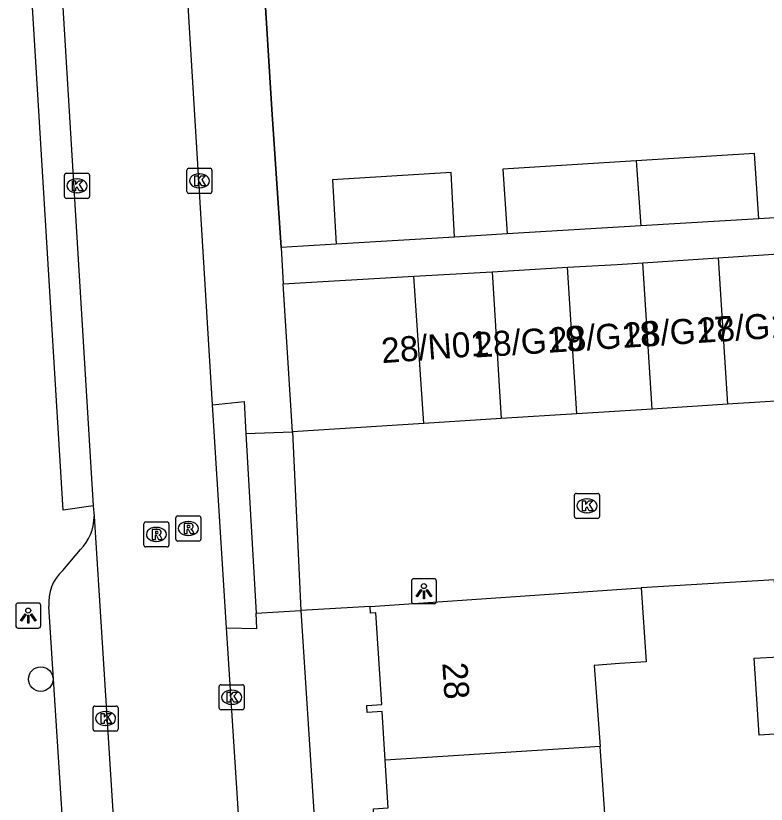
# Model space of a CAD drawing. Extents: x 159689 to 160786, y 387323 to 388339.
# Drawn here: x 160535.67 to 160565.64, y 388198.85 to 388230.35 of the extents above; entities that cross this region are included whole.
import ezdxf

# ---------------------------------------------------------------- set-up
doc = ezdxf.new("R2010")
doc.units = 0
for name, color, linetype in [('IMGEO_Boom', 7, 'Continuous'), ('IMGEO_Kolk', 7, 'Continuous'), ('IMGEO_Lichtpunt', 7, 'Continuous'), ('IMGEO_Muur', 7, 'Continuous'), ('IMGEO_Pand', 7, 'Continuous'), ('IMGEO_Pand_nummerreeks', 7, 'Continuous'), ('IMGEO_Rijbaan_lokaal_open', 7, 'Continuous'), ('IMGEO_Rioolput', 7, 'Continuous'), ('IMGEO_Voetpad_open', 7, 'Continuous')]:
    doc.layers.add(name, color=color, linetype=linetype)

msp = doc.modelspace()

# ---------------------------------------------------------------- linework, layer by layer
at = {"layer": 'IMGEO_Boom'}
msp.add_circle((160536.67, 388203.849), 0.489, dxfattribs=at)
at = {"layer": 'IMGEO_Kolk'}
for p, q in [((160537.689, 388224.054), (160538.541, 388224.054)), ((160542.505, 388223.327), (160542.505, 388224.179)), ((160542.58, 388224.253), (160543.432, 388224.253)), ((160542.993, 388224.033), (160543.018, 388224.033)), ((160543.506, 388224.179), (160543.506, 388223.327)), ((160537.614, 388223.128), (160537.614, 388223.98)), ((160538.102, 388223.834), (160538.127, 388223.834)), ((160538.615, 388223.98), (160538.615, 388223.128)), ((160543.016, 388223.473), (160542.991, 388223.473)), ((160538.125, 388223.274), (160538.1, 388223.274)), ((160543.432, 388223.253), (160542.58, 388223.253)), ((160538.541, 388223.054), (160537.689, 388223.054)), ((160557.983, 388210.344), (160557.983, 388211.196)), ((160558.058, 388211.27), (160558.91, 388211.27)), ((160558.984, 388211.196), (160558.984, 388210.344)), ((160558.471, 388211.05), (160558.496, 388211.05)), ((160558.494, 388210.49), (160558.469, 388210.49)), ((160558.91, 388210.27), (160558.058, 388210.27)), ((160543.867, 388203.625), (160544.719, 388203.625)), ((160543.792, 388202.699), (160543.792, 388203.551)), ((160544.28, 388203.405), (160544.305, 388203.405)), ((160544.793, 388203.551), (160544.793, 388202.699)), ((160538.758, 388201.849), (160538.758, 388202.701)), ((160538.833, 388202.775), (160539.685, 388202.775)), ((160539.759, 388202.701), (160539.759, 388201.849)), ((160544.719, 388202.625), (160543.867, 388202.625)), ((160544.303, 388202.845), (160544.278, 388202.845)), ((160539.246, 388202.555), (160539.271, 388202.555)), ((160539.269, 388201.995), (160539.244, 388201.995)), ((160539.685, 388201.775), (160538.833, 388201.775))]:
    msp.add_line(p, q, dxfattribs=at)
for points in [[(160537.689, 388224.054), (160538.541, 388224.054)], [(160542.505, 388223.327), (160542.505, 388224.179)], [(160542.58, 388224.253), (160543.432, 388224.253)], [(160543.506, 388224.179), (160543.506, 388223.327)], [(160537.614, 388223.128), (160537.614, 388223.98)], [(160537.935, 388223.754), (160538.058, 388223.754), (160538.058, 388223.603), (160538.188, 388223.754), (160538.352, 388223.754), (160538.206, 388223.603), (160538.359, 388223.354), (160538.207, 388223.354), (160538.122, 388223.518), (160538.058, 388223.451), (160538.058, 388223.354), (160537.935, 388223.354), (160537.935, 388223.754)], [(160538.615, 388223.98), (160538.615, 388223.128)], [(160542.826, 388223.953), (160542.949, 388223.953), (160542.949, 388223.802), (160543.079, 388223.953), (160543.243, 388223.953), (160543.097, 388223.802), (160543.25, 388223.553), (160543.098, 388223.553), (160543.013, 388223.717), (160542.949, 388223.65), (160542.949, 388223.553), (160542.826, 388223.553), (160542.826, 388223.953)], [(160543.432, 388223.253), (160542.58, 388223.253)], [(160538.541, 388223.054), (160537.689, 388223.054)], [(160557.983, 388210.344), (160557.983, 388211.196)], [(160558.058, 388211.27), (160558.91, 388211.27)], [(160558.984, 388211.196), (160558.984, 388210.344)], [(160558.304, 388210.97), (160558.427, 388210.97), (160558.427, 388210.819), (160558.557, 388210.97), (160558.721, 388210.97), (160558.575, 388210.819), (160558.728, 388210.57), (160558.576, 388210.57), (160558.491, 388210.734), (160558.427, 388210.667), (160558.427, 388210.57), (160558.304, 388210.57), (160558.304, 388210.97)], [(160558.91, 388210.27), (160558.058, 388210.27)], [(160543.867, 388203.625), (160544.719, 388203.625)], [(160543.792, 388202.699), (160543.792, 388203.551)], [(160544.113, 388203.325), (160544.236, 388203.325), (160544.236, 388203.174), (160544.366, 388203.325), (160544.53, 388203.325), (160544.384, 388203.174), (160544.537, 388202.925), (160544.385, 388202.925), (160544.3, 388203.089), (160544.236, 388203.022), (160544.236, 388202.925), (160544.113, 388202.925), (160544.113, 388203.325)], [(160544.793, 388203.551), (160544.793, 388202.699)], [(160538.758, 388201.849), (160538.758, 388202.701)], [(160538.833, 388202.775), (160539.685, 388202.775)], [(160539.759, 388202.701), (160539.759, 388201.849)], [(160544.719, 388202.625), (160543.867, 388202.625)], [(160539.079, 388202.475), (160539.202, 388202.475), (160539.202, 388202.324), (160539.332, 388202.475), (160539.496, 388202.475), (160539.35, 388202.324), (160539.503, 388202.075), (160539.351, 388202.075), (160539.266, 388202.239), (160539.202, 388202.172), (160539.202, 388202.075), (160539.079, 388202.075), (160539.079, 388202.475)], [(160539.685, 388201.775), (160538.833, 388201.775)]]:
    msp.add_lwpolyline(points, dxfattribs=at)
for centre, start, end in [((160537.691, 388223.978), 91.552, 178.448), ((160537.691, 388223.978), 91.552, 178.448), ((160538.539, 388223.978), 1.552, 88.448), ((160538.539, 388223.978), 1.552, 88.448), ((160542.582, 388224.177), 91.552, 178.448), ((160542.582, 388224.177), 91.552, 178.448), ((160543.43, 388224.177), 1.552, 88.448), ((160543.43, 388224.177), 1.552, 88.448), ((160537.691, 388223.13), 181.552, 268.448), ((160537.691, 388223.13), 181.552, 268.448), ((160538.539, 388223.13), 271.552, 358.448), ((160538.539, 388223.13), 271.552, 358.448), ((160542.582, 388223.329), 181.552, 268.448), ((160542.582, 388223.329), 181.552, 268.448), ((160543.43, 388223.329), 271.552, 358.448), ((160543.43, 388223.329), 271.552, 358.448), ((160558.06, 388211.194), 91.552, 178.448), ((160558.06, 388211.194), 91.552, 178.448), ((160558.908, 388211.194), 1.552, 88.448), ((160558.908, 388211.194), 1.552, 88.448), ((160558.06, 388210.346), 181.552, 268.448), ((160558.06, 388210.346), 181.552, 268.448), ((160558.908, 388210.346), 271.552, 358.448), ((160558.908, 388210.346), 271.552, 358.448), ((160543.869, 388203.549), 91.552, 178.448), ((160543.869, 388203.549), 91.552, 178.448), ((160544.717, 388203.549), 1.552, 88.448), ((160544.717, 388203.549), 1.552, 88.448), ((160538.835, 388202.699), 91.552, 178.448), ((160538.835, 388202.699), 91.552, 178.448), ((160539.683, 388202.699), 1.552, 88.448), ((160539.683, 388202.699), 1.552, 88.448), ((160543.869, 388202.701), 181.552, 268.448), ((160543.869, 388202.701), 181.552, 268.448), ((160544.717, 388202.701), 271.552, 358.448), ((160544.717, 388202.701), 271.552, 358.448), ((160538.835, 388201.851), 181.552, 268.448), ((160538.835, 388201.851), 181.552, 268.448), ((160539.683, 388201.851), 271.552, 358.448), ((160539.683, 388201.851), 271.552, 358.448)]:
    msp.add_arc(centre, 0.0765, start, end, dxfattribs=at)
for centre, major_axis, ratio, start_param, end_param in [((160542.992, 388223.753), (-0.387, 0.002), 0.722429, 4.712389, 7.853982), ((160543.017, 388223.753), (-0.39, 0.002), 0.717154, 1.570796, 4.712389), ((160538.101, 388223.554), (-0.387, 0.002), 0.722429, 4.712389, 7.853982), ((160538.126, 388223.554), (-0.39, 0.002), 0.717154, 1.570796, 4.712389), ((160558.47, 388210.77), (-0.387, 0.002), 0.722429, 4.712389, 7.853982), ((160558.495, 388210.77), (-0.39, 0.002), 0.717154, 1.570796, 4.712389), ((160544.279, 388203.125), (-0.387, 0.002), 0.722429, 4.712389, 7.853982), ((160544.304, 388203.125), (-0.39, 0.002), 0.717154, 1.570796, 4.712389), ((160539.245, 388202.275), (-0.387, 0.002), 0.722429, 4.712389, 7.853982), ((160539.27, 388202.275), (-0.39, 0.002), 0.717154, 1.570796, 4.712389)]:
    msp.add_ellipse(centre, major_axis=major_axis, ratio=ratio, start_param=start_param, end_param=end_param, dxfattribs=at)
at = {"layer": 'IMGEO_Lichtpunt'}
for p, q in [((160551.472, 388207.766), (160551.472, 388206.959)), ((160551.472, 388207.766), (160551.472, 388206.959)), ((160552.374, 388207.861), (160551.566, 388207.861)), ((160552.374, 388207.861), (160551.566, 388207.861)), ((160552.468, 388206.959), (160552.468, 388207.766)), ((160552.468, 388206.959), (160552.468, 388207.766)), ((160535.671, 388206.792), (160535.671, 388205.985)), ((160535.671, 388206.792), (160535.671, 388205.985)), ((160536.573, 388206.887), (160535.765, 388206.887)), ((160536.573, 388206.887), (160535.765, 388206.887)), ((160536.667, 388205.985), (160536.667, 388206.792)), ((160536.667, 388205.985), (160536.667, 388206.792)), ((160551.566, 388206.865), (160552.374, 388206.865)), ((160551.566, 388206.865), (160552.374, 388206.865)), ((160535.765, 388205.891), (160536.573, 388205.891)), ((160535.765, 388205.891), (160536.573, 388205.891))]:
    msp.add_line(p, q, dxfattribs=at)
for points in [[(160551.846, 388207.43), (160551.885, 388207.402), (160551.697, 388207.14), (160551.659, 388207.167), (160551.846, 388207.43)], [(160551.948, 388207.382), (160551.995, 388207.382), (160551.995, 388207.06), (160551.948, 388207.06), (160551.948, 388207.382)], [(160552.058, 388207.402), (160552.096, 388207.429), (160552.283, 388207.167), (160552.244, 388207.139), (160552.058, 388207.402)], [(160536.045, 388206.456), (160536.084, 388206.428), (160535.896, 388206.166), (160535.858, 388206.193), (160536.045, 388206.456)], [(160536.147, 388206.408), (160536.194, 388206.408), (160536.194, 388206.086), (160536.147, 388206.086), (160536.147, 388206.408)], [(160536.257, 388206.428), (160536.295, 388206.455), (160536.482, 388206.193), (160536.443, 388206.165), (160536.257, 388206.428)]]:
    msp.add_lwpolyline(points, dxfattribs=at)
for centre in [(160551.971, 388207.564), (160536.17, 388206.59)]:
    msp.add_circle(centre, 0.0994, dxfattribs=at)
for centre, start, end in [((160551.566, 388207.766), 90, 180), ((160551.566, 388207.766), 90, 180), ((160552.374, 388207.766), 0, 90), ((160552.374, 388207.766), 0, 90), ((160535.765, 388206.792), 90, 180), ((160535.765, 388206.792), 90, 180), ((160536.573, 388206.792), 0, 90), ((160536.573, 388206.792), 0, 90), ((160551.566, 388206.959), 180, 270), ((160551.566, 388206.959), 180, 270), ((160552.374, 388206.959), 270, 0), ((160552.374, 388206.959), 270, 360), ((160535.765, 388205.985), 180, 270), ((160535.765, 388205.985), 180, 270), ((160536.573, 388205.985), 270, 0), ((160536.573, 388205.985), 270, 360)]:
    msp.add_arc(centre, 0.0946, start, end, dxfattribs=at)
at = {"layer": 'IMGEO_Muur'}
for points in [[(160545.562, 388231.998), (160545.898, 388226.609)], [(160545.898, 388226.609), (160546.27, 388221.091)]]:
    msp.add_lwpolyline(points, dxfattribs=at)
at = {"layer": 'IMGEO_Pand'}
for points in [[(160565.352, 388222.241), (160565.17, 388224.851), (160560.452, 388224.553)], [(160560.452, 388224.553), (160555.116, 388224.216), (160555.296, 388221.635)], [(160560.452, 388224.553), (160560.629, 388221.957)], [(160553.192, 388221.509), (160553.052, 388224.087), (160548.322, 388223.796), (160548.46, 388221.224)], [(160565.352, 388222.241), (160560.629, 388221.957)], [(160560.629, 388221.957), (160555.296, 388221.635)], [(160553.192, 388221.509), (160548.46, 388221.224)], [(160560.713, 388220.482), (160563.721, 388220.678)], [(160563.721, 388220.678), (160566.73, 388220.875)], [(160563.721, 388220.678), (160564.098, 388214.828)], [(160554.693, 388220.122), (160557.703, 388220.299)], [(160557.703, 388220.299), (160559.685, 388220.415), (160560.713, 388220.482)], [(160558.08, 388214.448), (160557.703, 388220.299)], [(160561.089, 388214.638), (160560.713, 388220.482)], [(160546.347, 388219.633), (160551.572, 388219.939)], [(160551.572, 388219.939), (160554.693, 388220.122)], [(160551.97, 388214.061), (160551.572, 388219.939)], [(160554.693, 388220.122), (160555.053, 388214.256)], [(160546.72, 388213.729), (160546.347, 388219.633)], [(160567.107, 388215.019), (160564.098, 388214.828)], [(160561.089, 388214.638), (160558.08, 388214.448)], [(160564.098, 388214.828), (160561.089, 388214.638)], [(160558.08, 388214.448), (160555.053, 388214.256)], [(160551.97, 388214.061), (160546.72, 388213.729)], [(160555.053, 388214.256), (160551.97, 388214.061)], [(160569.334, 388201.858), (160565.354, 388201.609), (160565.16, 388204.682), (160566.159, 388204.745), (160565.965, 388207.818)], [(160549.824, 388206.747), (160560.649, 388207.49)], [(160560.649, 388207.49), (160560.851, 388204.542), (160559.775, 388204.468), (160558.774, 388204.399), (160559.004, 388201.158)], [(160550.427, 388200.609), (160550.303, 388202.55), (160549.706, 388202.512), (160549.688, 388202.802), (160550.285, 388202.84), (160550.051, 388206.492), (160549.841, 388206.479), (160549.824, 388206.747)], [(160559.004, 388201.158), (160550.427, 388200.609)], [(160560.427, 388195.236), (160560.238, 388198.157), (160559.222, 388198.091), (160559.004, 388201.158)], [(160550.811, 388194.62), (160550.568, 388198.409), (160549.971, 388198.371), (160549.952, 388198.67), (160550.549, 388198.708), (160550.427, 388200.609)]]:
    msp.add_lwpolyline(points, dxfattribs=at)
at = {"layer": 'IMGEO_Rijbaan_lokaal_open'}
for points in [[(160543.523, 388214.805), (160542.118, 388237.971)], [(160537.348, 388233.985), (160538.764, 388210.769)], [(160544.091, 388205.903), (160543.523, 388214.805)], [(160546.72, 388213.729), (160547.061, 388206.594)], [(160538.764, 388210.769), (160538.806, 388210.343)], [(160538.806, 388210.343), (160542.254, 388155.88)], [(160565.965, 388207.818), (160560.649, 388207.49)], [(160549.824, 388206.747), (160547.061, 388206.594)], [(160548.374, 388139.457), (160544.091, 388205.903)]]:
    msp.add_lwpolyline(points, dxfattribs=at)
at = {"layer": 'IMGEO_Rioolput'}
for p, q in [((160542.061, 388209.44), (160542.061, 388210.292)), ((160542.136, 388210.366), (160542.988, 388210.366)), ((160543.062, 388210.292), (160543.062, 388209.44)), ((160540.785, 388209.205), (160540.785, 388210.057)), ((160540.86, 388210.131), (160541.712, 388210.131)), ((160541.273, 388209.911), (160541.298, 388209.911)), ((160541.786, 388210.057), (160541.786, 388209.205)), ((160542.549, 388210.146), (160542.574, 388210.146)), ((160542.572, 388209.586), (160542.547, 388209.586)), ((160541.296, 388209.351), (160541.271, 388209.351)), ((160542.988, 388209.366), (160542.136, 388209.366)), ((160541.712, 388209.131), (160540.86, 388209.131))]:
    msp.add_line(p, q, dxfattribs=at)
for points in [[(160542.061, 388209.44), (160542.061, 388210.292)], [(160542.136, 388210.366), (160542.988, 388210.366)], [(160543.062, 388210.292), (160543.062, 388209.44)], [(160540.785, 388209.205), (160540.785, 388210.057)], [(160540.86, 388210.131), (160541.712, 388210.131)], [(160541.786, 388210.057), (160541.786, 388209.205)], [(160542.65, 388210.064), (160542.398, 388210.066), (160542.398, 388209.666)], [(160542.576, 388209.985), (160542.522, 388209.985), (160542.522, 388209.904)], [(160542.522, 388209.904), (160542.574, 388209.904)], [(160541.374, 388209.829), (160541.122, 388209.831), (160541.122, 388209.431)], [(160541.122, 388209.431), (160541.246, 388209.431), (160541.246, 388209.593), (160541.257, 388209.593)], [(160541.3, 388209.75), (160541.246, 388209.75), (160541.246, 388209.669)], [(160541.246, 388209.669), (160541.298, 388209.669)], [(160541.304, 388209.564), (160541.375, 388209.431), (160541.515, 388209.431), (160541.45, 388209.557)], [(160542.398, 388209.666), (160542.522, 388209.666), (160542.522, 388209.828), (160542.533, 388209.828)], [(160542.58, 388209.799), (160542.651, 388209.666), (160542.791, 388209.666), (160542.726, 388209.792)], [(160542.988, 388209.366), (160542.136, 388209.366)], [(160541.712, 388209.131), (160540.86, 388209.131)]]:
    msp.add_lwpolyline(points, dxfattribs=at)
for centre, radius, start, end in [((160542.138, 388210.29), 0.0765, 91.552, 178.448), ((160542.138, 388210.29), 0.0765, 91.552, 178.448), ((160542.986, 388210.29), 0.0765, 1.552, 88.448), ((160542.986, 388210.29), 0.0765, 1.552, 88.448), ((160540.862, 388210.055), 0.0765, 91.552, 178.448), ((160540.862, 388210.055), 0.0765, 91.552, 178.448), ((160541.71, 388210.055), 0.0765, 1.552, 88.448), ((160541.71, 388210.055), 0.0765, 1.552, 88.448), ((160542.558, 388210.093), 0.19, 274.7715, 282.9687), ((160542.582, 388209.889), 0.0964, 77.0061, 93.1865), ((160542.596, 388209.946), 0.0378, 276.6634, 79.6772), ((160542.649, 388209.954), 0.109, 350.3612, 89.416), ((160542.647, 388209.954), 0.112, 277.5842, 350.9817), ((160541.256, 388209.54), 0.0533, 26.0293, 88.6989), ((160541.282, 388209.858), 0.19, 274.7715, 282.9687), ((160541.306, 388209.654), 0.0964, 77.0061, 93.1865), ((160541.32, 388209.711), 0.0378, 276.6634, 79.6772), ((160541.373, 388209.719), 0.109, 350.3612, 89.416), ((160541.371, 388209.719), 0.112, 277.5842, 350.9817), ((160541.355, 388209.504), 0.108, 29.5134, 73.7905), ((160542.532, 388209.775), 0.0533, 26.0293, 88.6989), ((160542.631, 388209.739), 0.108, 29.5134, 73.7905), ((160542.138, 388209.442), 0.0765, 181.552, 268.448), ((160542.138, 388209.442), 0.0765, 181.552, 268.448), ((160542.986, 388209.442), 0.0765, 271.552, 358.448), ((160542.986, 388209.442), 0.0765, 271.552, 358.448), ((160540.862, 388209.207), 0.0765, 181.552, 268.448), ((160540.862, 388209.207), 0.0765, 181.552, 268.448), ((160541.71, 388209.207), 0.0765, 271.552, 358.448), ((160541.71, 388209.207), 0.0765, 271.552, 358.448)]:
    msp.add_arc(centre, radius, start, end, dxfattribs=at)
for centre, major_axis, ratio, start_param, end_param in [((160541.272, 388209.631), (-0.387, 0.002), 0.722429, 4.712389, 7.853982), ((160541.297, 388209.631), (-0.39, 0.002), 0.717154, 1.570796, 4.712389), ((160542.548, 388209.866), (-0.387, 0.002), 0.722429, 4.712389, 7.853982), ((160542.573, 388209.866), (-0.39, 0.002), 0.717154, 1.570796, 4.712389)]:
    msp.add_ellipse(centre, major_axis=major_axis, ratio=ratio, start_param=start_param, end_param=end_param, dxfattribs=at)
at = {"layer": 'IMGEO_Voetpad_open'}
for points in [[(160538.764, 388210.769), (160537.565, 388210.603), (160536.133, 388233.981), (160537.348, 388233.985)], [(160546.27, 388221.091), (160545.898, 388226.609), (160545.562, 388231.998)], [(160567.276, 388222.357), (160565.352, 388222.241)], [(160555.296, 388221.635), (160553.192, 388221.509)], [(160548.46, 388221.224), (160546.27, 388221.091)], [(160546.27, 388221.091), (160546.347, 388219.633)], [(160543.523, 388214.805), (160544.793, 388214.939), (160544.865, 388213.656)], [(160544.865, 388213.656), (160546.72, 388213.729)], [(160544.865, 388213.656), (160545.268, 388206.488)], [(160537.547, 388208.193), (160538.251, 388209.023)], [(160540.245, 388156.131), (160536.997, 388206.749)], [(160544.091, 388205.903), (160545.303, 388205.873), (160545.268, 388206.488)], [(160545.268, 388206.488), (160547.061, 388206.594)], [(160547.061, 388206.594), (160550.171, 388158.344)]]:
    msp.add_lwpolyline(points, dxfattribs=at)
for centre, radius, start, end in [((160536.857, 388210.386), 1.949, 315.6488, 358.7421), ((160538.711, 388206.923), 1.723, 132.5064, 185.7913)]:
    msp.add_arc(centre, radius, start, end, dxfattribs=at)

# ---------------------------------------------------------------- texts
at = {"layer": 'IMGEO_Pand_nummerreeks'}
for s, rotation, p in [('28/G17', 3.7348, (160559.962, 388217.081)), ('28/G16', 3.7348, (160562.934, 388217.275)), ('28/G18', 3.7348, (160556.994, 388216.887)), ('28/N01', 4.2191, (160550.302, 388216.469)), ('28/G19', 3.7348, (160554.015, 388216.693)), ('28', 273.6626, (160552.704, 388204.497))]:
    msp.add_text(s, height=1, rotation=rotation, dxfattribs=at).set_placement(p)

doc.saveas('drawing.dxf')
